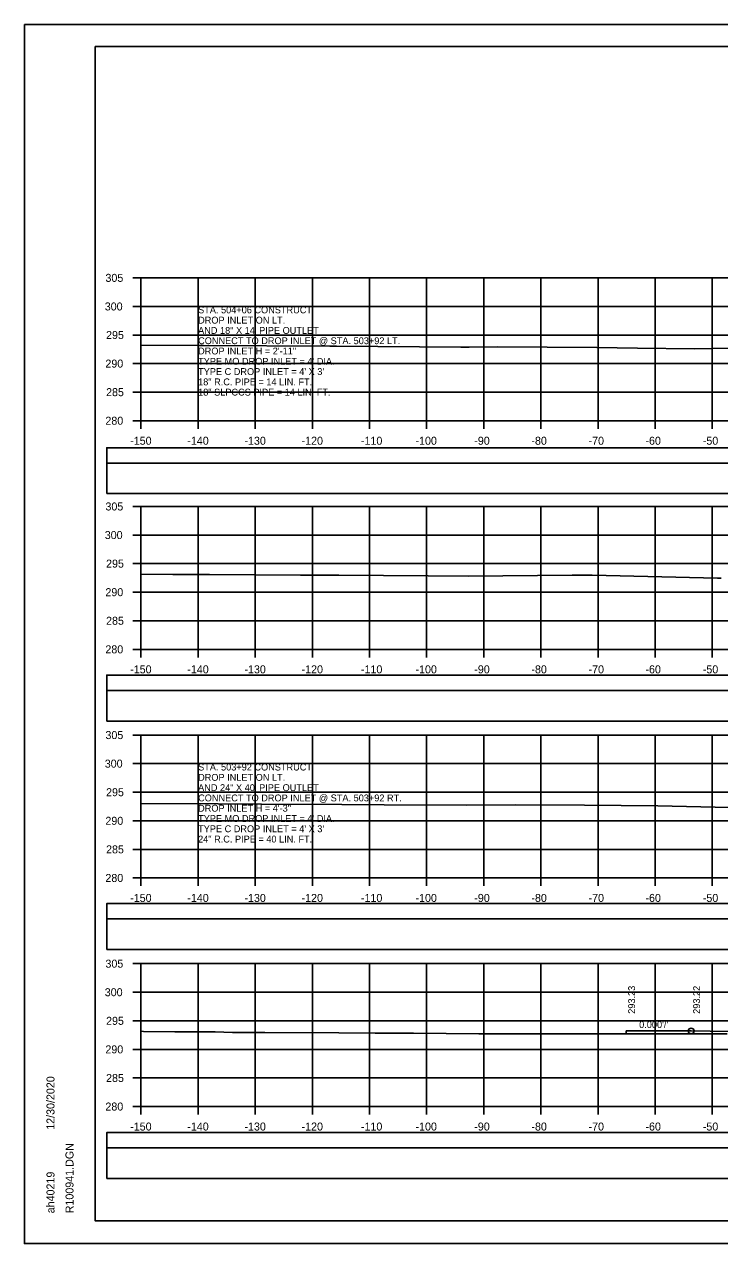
# Model space of a CAD drawing. Extents: x 1370538 to 1372872, y 376220 to 381127.
# Drawn here: x 1372538.2 to 1372659.9, y 376860.4 to 377073.8 of the extents above; entities that cross this region are included whole.
import ezdxf

# ---------------------------------------------------------------- set-up
doc = ezdxf.new("R2010")
doc.units = 0
for name, color, linetype in [('R_Border Notes', 7, 'Continuous'), ('R_Border PE', 7, 'Continuous'), ('R_Border Prem', 7, 'Continuous'), ('R_Dimension', 7, 'Continuous'), ('R_Fin Surface', 7, 'Continuous'), ('R_Grid', 7, 'Continuous'), ('R_No Plot', 7, 'Continuous'), ('R_Water Annot', 7, 'Continuous'), ('R_Xsect Elev', 7, 'Continuous'), ('R_Xsect Slope', 7, 'Continuous'), ('T_Detection Zones', 7, 'Continuous')]:
    doc.layers.add(name, color=color, linetype=linetype)

msp = doc.modelspace()

# ---------------------------------------------------------------- linework, layer by layer
at = {"layer": 'R_Border Notes'}
for p, q in [((1372550.65, 377069.89), (1372866.83, 377069.89)), ((1372550.65, 376864.43), (1372550.65, 377069.89)), ((1372550.65, 376864.43), (1372550.65, 376864.43)), ((1372866.83, 376864.43), (1372550.65, 376864.43))]:
    msp.add_line(p, q, dxfattribs=at)
at = {"layer": 'R_Border Prem'}
for p, q in [((1372557.25, 377029.43), (1372558.65, 377029.43)), ((1372558.65, 377004.43), (1372558.65, 377029.43)), ((1372557.25, 377024.43), (1372558.65, 377024.43)), ((1372557.25, 377019.43), (1372558.65, 377019.43)), ((1372557.25, 377014.43), (1372558.65, 377014.43)), ((1372557.25, 377009.43), (1372558.65, 377009.43)), ((1372557.25, 377004.43), (1372558.65, 377004.43)), ((1372558.65, 377004.43), (1372858.65, 377004.43)), ((1372558.65, 377003.03), (1372558.65, 377004.43)), ((1372568.65, 377003.03), (1372568.65, 377004.43)), ((1372578.65, 377003.03), (1372578.65, 377004.43)), ((1372588.65, 377003.03), (1372588.65, 377004.43)), ((1372598.65, 377003.03), (1372598.65, 377004.43)), ((1372608.65, 377003.03), (1372608.65, 377004.43)), ((1372618.65, 377003.03), (1372618.65, 377004.43)), ((1372628.65, 377003.03), (1372628.65, 377004.43)), ((1372638.65, 377003.03), (1372638.65, 377004.43)), ((1372648.65, 377003.03), (1372648.65, 377004.43)), ((1372658.65, 377003.03), (1372658.65, 377004.43)), ((1372557.25, 376989.43), (1372558.65, 376989.43)), ((1372558.65, 376964.43), (1372558.65, 376989.43)), ((1372557.25, 376984.43), (1372558.65, 376984.43)), ((1372557.25, 376979.43), (1372558.65, 376979.43)), ((1372557.25, 376974.43), (1372558.65, 376974.43)), ((1372557.25, 376969.43), (1372558.65, 376969.43)), ((1372557.25, 376964.43), (1372558.65, 376964.43)), ((1372558.65, 376964.43), (1372858.65, 376964.43)), ((1372558.65, 376963.03), (1372558.65, 376964.43)), ((1372568.65, 376963.03), (1372568.65, 376964.43)), ((1372578.65, 376963.03), (1372578.65, 376964.43)), ((1372588.65, 376963.03), (1372588.65, 376964.43)), ((1372598.65, 376963.03), (1372598.65, 376964.43)), ((1372608.65, 376963.03), (1372608.65, 376964.43)), ((1372618.65, 376963.03), (1372618.65, 376964.43)), ((1372628.65, 376963.03), (1372628.65, 376964.43)), ((1372638.65, 376963.03), (1372638.65, 376964.43)), ((1372648.65, 376963.03), (1372648.65, 376964.43)), ((1372658.65, 376963.03), (1372658.65, 376964.43)), ((1372557.25, 376949.43), (1372558.65, 376949.43)), ((1372558.65, 376924.43), (1372558.65, 376949.43)), ((1372557.25, 376944.43), (1372558.65, 376944.43)), ((1372557.25, 376939.43), (1372558.65, 376939.43)), ((1372557.25, 376934.43), (1372558.65, 376934.43)), ((1372557.25, 376929.43), (1372558.65, 376929.43)), ((1372557.25, 376924.43), (1372558.65, 376924.43)), ((1372558.65, 376924.43), (1372858.65, 376924.43)), ((1372558.65, 376923.03), (1372558.65, 376924.43)), ((1372568.65, 376923.03), (1372568.65, 376924.43)), ((1372578.65, 376923.03), (1372578.65, 376924.43)), ((1372588.65, 376923.03), (1372588.65, 376924.43)), ((1372598.65, 376923.03), (1372598.65, 376924.43)), ((1372608.65, 376923.03), (1372608.65, 376924.43)), ((1372618.65, 376923.03), (1372618.65, 376924.43)), ((1372628.65, 376923.03), (1372628.65, 376924.43)), ((1372638.65, 376923.03), (1372638.65, 376924.43)), ((1372648.65, 376923.03), (1372648.65, 376924.43)), ((1372658.65, 376923.03), (1372658.65, 376924.43)), ((1372557.25, 376909.43), (1372558.65, 376909.43)), ((1372558.65, 376884.43), (1372558.65, 376909.43)), ((1372557.25, 376904.43), (1372558.65, 376904.43)), ((1372557.25, 376899.43), (1372558.65, 376899.43)), ((1372557.25, 376894.43), (1372558.65, 376894.43)), ((1372557.25, 376889.43), (1372558.65, 376889.43)), ((1372557.25, 376884.43), (1372558.65, 376884.43)), ((1372558.65, 376884.43), (1372858.65, 376884.43)), ((1372558.65, 376883.03), (1372558.65, 376884.43)), ((1372568.65, 376883.03), (1372568.65, 376884.43)), ((1372578.65, 376883.03), (1372578.65, 376884.43)), ((1372588.65, 376883.03), (1372588.65, 376884.43)), ((1372598.65, 376883.03), (1372598.65, 376884.43)), ((1372608.65, 376883.03), (1372608.65, 376884.43)), ((1372618.65, 376883.03), (1372618.65, 376884.43)), ((1372628.65, 376883.03), (1372628.65, 376884.43)), ((1372638.65, 376883.03), (1372638.65, 376884.43)), ((1372648.65, 376883.03), (1372648.65, 376884.43)), ((1372658.65, 376883.03), (1372658.65, 376884.43))]:
    msp.add_line(p, q, dxfattribs=at)
at = {"layer": 'R_Dimension'}
for points in [[(1372558.65, 377017.68), (1372568.74, 377017.62), (1372569.57, 377017.61), (1372591.73, 377017.47), (1372592.86, 377017.47), (1372614.65, 377017.33), (1372616.11, 377017.32), (1372621.06, 377017.37), (1372638.43, 377017.27), (1372645.55, 377017.12), (1372655.56, 377017.04), (1372661.84, 377017.12)], [(1372558.65, 376977.58), (1372564.22, 376977.55), (1372570.67, 376977.52), (1372586.58, 376977.42), (1372593.27, 376977.39), (1372608.89, 376977.3), (1372615.93, 376977.25), (1372634.11, 376977.42), (1372635.83, 376977.4), (1372637.65, 376977.39), (1372659.55, 376976.91), (1372660.19, 376976.9)], [(1372558.65, 376937.46), (1372572.14, 376937.4), (1372579.72, 376937.35), (1372593.82, 376937.29), (1372601.2, 376937.25), (1372615.7, 376937.15), (1372624.2, 376937.22), (1372636.3, 376937.14), (1372649.13, 376937.02), (1372659.17, 376936.8), (1372663.09, 376936.77)], [(1372558.65, 376897.6), (1372559.1, 376897.58), (1372564.55, 376897.52), (1372571.65, 376897.51), (1372574.65, 376897.39), (1372576.23, 376897.4), (1372576.76, 376897.41), (1372580.3, 376897.38), (1372593.29, 376897.34), (1372599.65, 376897.27), (1372606.35, 376897.24), (1372617.78, 376897.15), (1372623.72, 376897.15), (1372629.52, 376897.14), (1372639.33, 376897.16), (1372650.78, 376897.14), (1372661.27, 376897.13)]]:
    msp.add_lwpolyline(points, dxfattribs=at)
at = {"layer": 'R_Fin Surface'}
msp.add_line((1372643.58, 376897.66), (1372643.58, 376897.16), dxfattribs=at)
msp.add_lwpolyline([(1372643.58, 376897.66), (1372647.47, 376897.65), (1372654.48, 376897.65), (1372654.95, 376897.65), (1372654.97, 376897.65), (1372654.97, 376897.65), (1372661.61, 376897.54)], dxfattribs=at)
at = {"layer": 'R_Grid'}
for p, q in [((1372558.65, 377029.43), (1372858.65, 377029.43)), ((1372558.65, 377004.43), (1372558.65, 377029.43)), ((1372568.65, 377004.43), (1372568.65, 377029.43)), ((1372578.65, 377004.43), (1372578.65, 377029.43)), ((1372588.65, 377004.43), (1372588.65, 377029.43)), ((1372598.65, 377004.43), (1372598.65, 377029.43)), ((1372608.65, 377004.43), (1372608.65, 377029.43)), ((1372618.65, 377004.43), (1372618.65, 377029.43)), ((1372628.65, 377004.43), (1372628.65, 377029.43)), ((1372638.65, 377004.43), (1372638.65, 377029.43)), ((1372648.65, 377004.43), (1372648.65, 377029.43)), ((1372658.65, 377004.43), (1372658.65, 377029.43)), ((1372558.65, 377024.43), (1372858.65, 377024.43)), ((1372558.65, 377019.43), (1372858.65, 377019.43)), ((1372558.65, 377014.43), (1372858.65, 377014.43)), ((1372558.65, 377009.43), (1372858.65, 377009.43)), ((1372558.65, 377004.43), (1372858.65, 377004.43)), ((1372558.65, 376989.43), (1372858.65, 376989.43)), ((1372558.65, 376964.43), (1372558.65, 376989.43)), ((1372568.65, 376964.43), (1372568.65, 376989.43)), ((1372578.65, 376964.43), (1372578.65, 376989.43)), ((1372588.65, 376964.43), (1372588.65, 376989.43)), ((1372598.65, 376964.43), (1372598.65, 376989.43)), ((1372608.65, 376964.43), (1372608.65, 376989.43)), ((1372618.65, 376964.43), (1372618.65, 376989.43)), ((1372628.65, 376964.43), (1372628.65, 376989.43)), ((1372638.65, 376964.43), (1372638.65, 376989.43)), ((1372648.65, 376964.43), (1372648.65, 376989.43)), ((1372658.65, 376964.43), (1372658.65, 376989.43)), ((1372558.65, 376984.43), (1372858.65, 376984.43)), ((1372558.65, 376979.43), (1372858.65, 376979.43)), ((1372558.65, 376974.43), (1372858.65, 376974.43)), ((1372558.65, 376969.43), (1372858.65, 376969.43)), ((1372558.65, 376964.43), (1372858.65, 376964.43)), ((1372558.65, 376949.43), (1372858.65, 376949.43)), ((1372558.65, 376924.43), (1372558.65, 376949.43)), ((1372568.65, 376924.43), (1372568.65, 376949.43)), ((1372578.65, 376924.43), (1372578.65, 376949.43)), ((1372588.65, 376924.43), (1372588.65, 376949.43)), ((1372598.65, 376924.43), (1372598.65, 376949.43)), ((1372608.65, 376924.43), (1372608.65, 376949.43)), ((1372618.65, 376924.43), (1372618.65, 376949.43)), ((1372628.65, 376924.43), (1372628.65, 376949.43)), ((1372638.65, 376924.43), (1372638.65, 376949.43)), ((1372648.65, 376924.43), (1372648.65, 376949.43)), ((1372658.65, 376924.43), (1372658.65, 376949.43)), ((1372558.65, 376944.43), (1372858.65, 376944.43)), ((1372558.65, 376939.43), (1372858.65, 376939.43)), ((1372558.65, 376934.43), (1372858.65, 376934.43)), ((1372558.65, 376929.43), (1372858.65, 376929.43)), ((1372558.65, 376924.43), (1372858.65, 376924.43)), ((1372558.65, 376909.43), (1372858.65, 376909.43)), ((1372558.65, 376884.43), (1372558.65, 376909.43)), ((1372568.65, 376884.43), (1372568.65, 376909.43)), ((1372578.65, 376884.43), (1372578.65, 376909.43)), ((1372588.65, 376884.43), (1372588.65, 376909.43)), ((1372598.65, 376884.43), (1372598.65, 376909.43)), ((1372608.65, 376884.43), (1372608.65, 376909.43)), ((1372618.65, 376884.43), (1372618.65, 376909.43)), ((1372628.65, 376884.43), (1372628.65, 376909.43)), ((1372638.65, 376884.43), (1372638.65, 376909.43)), ((1372648.65, 376884.43), (1372648.65, 376909.43)), ((1372658.65, 376884.43), (1372658.65, 376909.43)), ((1372558.65, 376904.43), (1372858.65, 376904.43)), ((1372558.65, 376899.43), (1372858.65, 376899.43)), ((1372558.65, 376894.43), (1372858.65, 376894.43)), ((1372558.65, 376889.43), (1372858.65, 376889.43)), ((1372558.65, 376884.43), (1372858.65, 376884.43))]:
    msp.add_line(p, q, dxfattribs=at)
at = {"layer": 'R_No Plot'}
for p, q in [((1372538.25, 377073.78), (1372871.58, 377073.78)), ((1372538.25, 376860.45), (1372871.58, 376860.45))]:
    msp.add_line(p, q, dxfattribs=at)
for points in [[(1372538.24, 377073.78), (1372871.58, 377073.78), (1372871.58, 376860.45), (1372538.24, 376860.45)], [(1372784.57, 377069.89), (1372784.57, 377060.01), (1372820.3, 377060.01), (1372820.3, 377057.09), (1372843.5, 377057.09), (1372843.5, 377032.76), (1372866.83, 377032.76), (1372866.83, 376864.43), (1372550.65, 376864.43), (1372550.65, 377069.89)]]:
    msp.add_lwpolyline(points, close=True, dxfattribs=at)
msp.add_circle((1372654.95, 376897.65), 0.5, dxfattribs=at)
at = {"layer": 'T_Detection Zones'}
for points in [[(1372552.66, 376997), (1372864.63, 376997), (1372864.63, 376999.71), (1372552.66, 376999.71)], [(1372552.66, 376991.68), (1372864.63, 376991.68), (1372864.63, 376997), (1372552.66, 376997)], [(1372552.66, 376957.21), (1372864.63, 376957.21), (1372864.63, 376959.92), (1372552.66, 376959.92)], [(1372552.66, 376951.89), (1372864.63, 376951.89), (1372864.63, 376957.21), (1372552.66, 376957.21)], [(1372552.66, 376917.25), (1372864.63, 376917.25), (1372864.63, 376919.95), (1372552.66, 376919.95)], [(1372552.66, 376911.92), (1372864.63, 376911.92), (1372864.63, 376917.25), (1372552.66, 376917.25)], [(1372552.66, 376877.18), (1372864.63, 376877.18), (1372864.63, 376879.88), (1372552.66, 376879.88)], [(1372552.66, 376871.85), (1372864.63, 376871.85), (1372864.63, 376877.18), (1372552.66, 376877.18)]]:
    msp.add_lwpolyline(points, close=True, dxfattribs=at)

# ---------------------------------------------------------------- texts
at = {"layer": 'R_Border Notes'}
for s, p in [('12/30/2020', (1372543.51, 376880.36)), ('R100941.DGN', (1372546.84, 376865.75)), ('ah40219', (1372543.51, 376865.75))]:
    msp.add_text(s, height=1.4, rotation=90, dxfattribs=at).set_placement(p)
at = {"layer": 'R_Border PE'}
for s, p in [('305', (1372552.43, 377028.73)), ('300', (1372552.31, 377023.73)), ('295', (1372552.54, 377018.73)), ('290', (1372552.42, 377013.73)), ('285', (1372552.54, 377008.73)), ('280', (1372552.42, 377003.73)), ('-150', (1372556.76, 377000.23)), ('-140', (1372566.76, 377000.23)), ('-130', (1372576.76, 377000.23)), ('-120', (1372586.76, 377000.23)), ('-110', (1372597.15, 377000.23)), ('-100', (1372606.7, 377000.23)), ('-90', (1372616.99, 377000.23)), ('-80', (1372626.99, 377000.23)), ('-70', (1372636.99, 377000.23)), ('-60', (1372646.95, 377000.23)), ('-50', (1372656.99, 377000.23)), ('305', (1372552.43, 376988.73)), ('300', (1372552.31, 376983.73)), ('295', (1372552.54, 376978.73)), ('290', (1372552.42, 376973.73)), ('285', (1372552.54, 376968.73)), ('280', (1372552.42, 376963.73)), ('-150', (1372556.76, 376960.23)), ('-140', (1372566.76, 376960.23)), ('-130', (1372576.76, 376960.23)), ('-120', (1372586.76, 376960.23)), ('-110', (1372597.15, 376960.23)), ('-100', (1372606.7, 376960.23)), ('-90', (1372616.99, 376960.23)), ('-80', (1372626.99, 376960.23)), ('-70', (1372636.99, 376960.23)), ('-60', (1372646.95, 376960.23)), ('-50', (1372656.99, 376960.23)), ('305', (1372552.43, 376948.73)), ('300', (1372552.31, 376943.73)), ('295', (1372552.54, 376938.73)), ('290', (1372552.42, 376933.73)), ('285', (1372552.54, 376928.73)), ('280', (1372552.42, 376923.73)), ('-150', (1372556.76, 376920.23)), ('-140', (1372566.76, 376920.23)), ('-130', (1372576.76, 376920.23)), ('-120', (1372586.76, 376920.23)), ('-110', (1372597.15, 376920.23)), ('-100', (1372606.7, 376920.23)), ('-90', (1372616.99, 376920.23)), ('-80', (1372626.99, 376920.23)), ('-70', (1372636.99, 376920.23)), ('-60', (1372646.95, 376920.23)), ('-50', (1372656.99, 376920.23)), ('305', (1372552.43, 376908.73)), ('300', (1372552.31, 376903.73)), ('295', (1372552.54, 376898.73)), ('290', (1372552.42, 376893.73)), ('285', (1372552.54, 376888.73)), ('280', (1372552.42, 376883.73)), ('-150', (1372556.76, 376880.23)), ('-140', (1372566.76, 376880.23)), ('-130', (1372576.76, 376880.23)), ('-120', (1372586.76, 376880.23)), ('-110', (1372597.15, 376880.23)), ('-100', (1372606.7, 376880.23)), ('-90', (1372616.99, 376880.23)), ('-80', (1372626.99, 376880.23)), ('-70', (1372636.99, 376880.23)), ('-60', (1372646.95, 376880.23)), ('-50', (1372656.99, 376880.23))]:
    msp.add_text(s, height=1.4, dxfattribs=at).set_placement(p)
at = {"layer": 'R_Water Annot'}
for s, p in [('STA. 504+06 CONSTRUCT', (1372568.65, 377023.23)), ('DROP INLET ON LT.', (1372568.65, 377021.43)), ('AND 18" X 14\' PIPE OUTLET', (1372568.65, 377019.63)), ('CONNECT TO DROP INLET @ STA. 503+92 LT.', (1372568.65, 377017.83)), ('DROP INLET H = 2\'-11"', (1372568.65, 377016.03)), ("TYPE MO DROP INLET = 4' DIA.", (1372568.65, 377014.23)), ("TYPE C DROP INLET = 4' X 3'", (1372568.65, 377012.43)), ('18" R.C. PIPE = 14 LIN. FT.', (1372568.65, 377010.63)), ('18" SLPCCS PIPE = 14 LIN. FT.', (1372568.65, 377008.83)), ('STA. 503+92 CONSTRUCT', (1372568.65, 376943.23)), ('DROP INLET ON LT.', (1372568.65, 376941.43)), ('AND 24" X 40\' PIPE OUTLET', (1372568.65, 376939.63)), ('CONNECT TO DROP INLET @ STA. 503+92 RT.', (1372568.65, 376937.83)), ('DROP INLET H = 4\'-3"', (1372568.65, 376936.03)), ("TYPE MO DROP INLET = 4' DIA.", (1372568.65, 376934.23)), ("TYPE C DROP INLET = 4' X 3'", (1372568.65, 376932.43)), ('24" R.C. PIPE = 40 LIN. FT.', (1372568.65, 376930.63))]:
    msp.add_text(s, height=1.2, dxfattribs=at).set_placement(p)
at = {"layer": 'R_Xsect Elev'}
for s, p in [('293.23', (1372645.13, 376900.66)), ('293.22', (1372656.5, 376900.65))]:
    msp.add_text(s, height=1.2, rotation=90, dxfattribs=at).set_placement(p)
at = {"layer": 'R_Xsect Slope'}
msp.add_text("0.000'/'", height=1.2, rotation=359.9788, dxfattribs=at).set_placement((1372645.85, 376898.17))

doc.saveas('drawing.dxf')
